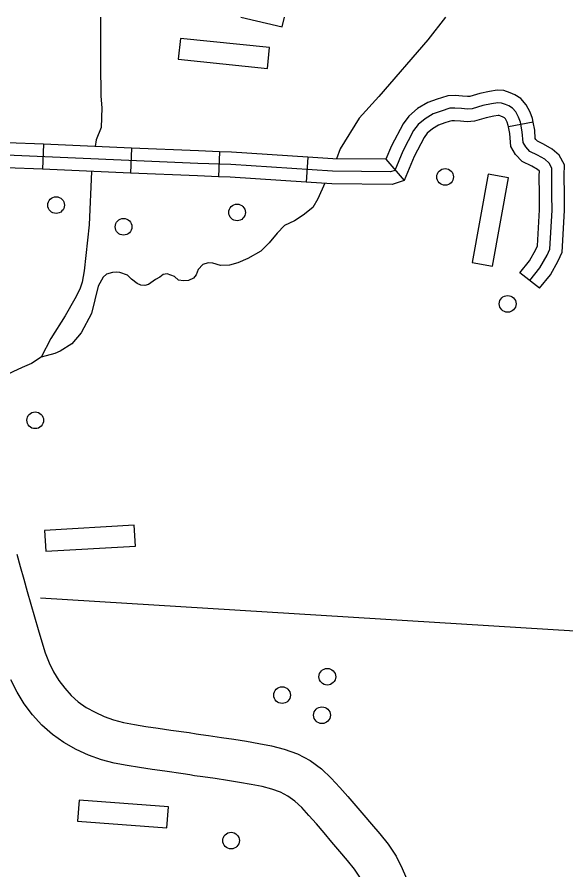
# Model space of a CAD drawing. Extents: x 653372 to 905732, y 627442 to 787275.
# Drawn here: x 882221 to 885495, y 706640 to 711727 of the extents above; entities that cross this region are included whole.
import ezdxf

# ---------------------------------------------------------------- set-up
doc = ezdxf.new("R2010")
doc.units = 0
for name, color, linetype in [('Level 11', 7, 'Continuous'), ('Level 32', 7, 'Continuous'), ('Level 35', 7, 'Continuous'), ('Level 45', 7, 'Continuous'), ('Level 5', 7, 'Continuous'), ('Level 56', 7, 'Continuous'), ('Level 57', 7, 'Continuous')]:
    doc.layers.add(name, color=color, linetype=linetype)

msp = doc.modelspace()

# ---------------------------------------------------------------- linework, layer by layer
at = {"layer": 'Level 11'}
for points in [[(882220.2, 708524.4), (882240.3, 708450.1), (882260.9, 708375.4), (882282, 708300.1), (882303.4, 708224.8), (882325.7, 708149), (882347.5, 708073.5), (882368.5, 708000.8), (882389, 707934.5), (882411.8, 707875.6), (882438.8, 707821.5), (882470.1, 707770.7), (882505.1, 707723.6), (882543.8, 707681.2), (882586.4, 707643.6), (882634, 707610), (882686, 707580.5), (882740.7, 707555.6), (882797.1, 707535.8), (882856.8, 707520.1), (882920.8, 707507.4), (882989.5, 707496.5), (883062.5, 707486), (883138, 707474.9), (883247.3, 707459.4), (883289.9, 707453), (883316.9, 707448.5), (883363.5, 707442.3), (883439.8, 707430.9), (883514.6, 707419.6), (883588.9, 707407.6), (883662.8, 707394.9), (883738.1, 707380), (883815, 707360.2), (883893, 707332.1), (883968.7, 707292.2), (884036.3, 707242.4), (884094.7, 707188.2), (884146.3, 707133), (884194.4, 707078.2), (884242.1, 707022.8), (884288.8, 706967.3), (884335.7, 706912.5), (884384.2, 706855.7), (884434.6, 706793.5), (884482, 706722.2), (884519.2, 706648.5), (884551.9, 706571.9)], [(884266.5, 706596.7), (884233.8, 706645.9), (884192.8, 706696.5), (884146.4, 706750.8), (884099, 706806.3), (884052.5, 706861.5), (884006.6, 706914.9), (883961.8, 706965.9), (883918.9, 707011.8), (883877.4, 707050.3), (883836.1, 707080.7), (883792.2, 707103.8), (883741.5, 707122.1), (883682.9, 707137.2), (883617.6, 707150.1), (883548, 707162.1), (883476.1, 707173.6), (883402.7, 707184.8), (883328.7, 707195.8), (883280.1, 707202.3), (883251.1, 707207.1), (883211.3, 707213.1), (883102.4, 707228.6), (883026.6, 707239.7), (882952.3, 707250.4), (882877.1, 707262.3), (882800.9, 707277.4), (882724.2, 707297.6), (882647.7, 707324.4), (882572.8, 707358.5), (882500.5, 707399.5), (882431.8, 707448.1), (882368.9, 707503.6), (882312.9, 707565), (882263.9, 707630.7), (882221, 707700.5), (882183.9, 707774.9)]]:
    msp.add_lwpolyline(points, dxfattribs=at)
at = {"layer": 'Level 32'}
for p, q in [((882378.7, 710968.1), (882372.3, 710818.9)), ((882903.9, 710945.4), (882897.5, 710796.2)), ((883428.7, 710923.6), (883423.3, 710774.4)), ((883955.5, 710891.5), (883945.9, 710742.5)), ((884421.6, 710878.4), (884530.4, 710751.3))]:
    msp.add_line(p, q, dxfattribs=at)
for points in [[(882378.7, 710968.1), (882161.7, 710977.4), (881906.6, 710989)], [(882903.9, 710945.4), (882378.7, 710968.1)], [(884474.8, 710811.9), (884448.4, 710803.4), (884102.3, 710807.2), (883496.7, 710846.4), (883300, 710853.6), (882158.4, 710902.8), (881742.9, 710921.6)], [(883428.7, 710923.6), (883303, 710928.2), (882903.9, 710945.4)], [(883955.5, 710891.5), (883500.5, 710921), (883428.7, 710923.6)], [(884421.6, 710878.4), (884105.1, 710881.8), (883955.5, 710891.5)], [(882372.3, 710818.9), (882155.1, 710828.2), (881897.8, 710839.9)], [(882897.5, 710796.2), (882372.3, 710818.9)], [(883423.3, 710774.4), (883297, 710779), (882897.5, 710796.2)], [(883945.9, 710742.5), (883493, 710771.8), (883423.3, 710774.4)], [(884530.4, 710751.3), (884459.7, 710728.6), (884099.5, 710732.5), (883945.9, 710742.5)]]:
    msp.add_lwpolyline(points, dxfattribs=at)
at = {"layer": 'Level 35'}
for points in [[(882718, 711726.6), (882718.6, 711709.4), (882719.1, 711447.8), (882721.2, 711254.9), (882725.9, 711185.8), (882723.3, 711067.7), (882693.6, 710995.1), (882687.8, 710954.8)], [(884776.8, 711726.6), (884670.9, 711590.1), (884378.7, 711253.1), (884262.8, 711124.1), (884149.2, 710941.3), (884127.6, 710881.6)], [(882664.7, 710806.3), (882651.3, 710487.3), (882620.5, 710213.8), (882609.3, 710146.2), (882596, 710103.7), (882565.2, 710046.8), (882507, 709944.6), (882421.9, 709809.8), (882365.2, 709697.9), (882306.4, 709661.3), (882251.7, 709636.6), (882196.1, 709611.5), (882132.3, 709579.8), (882078.9, 709562.6), (882032.5, 709548.6), (881960.8, 709540.2)], [(884057, 710735.3), (884016.2, 710642.4), (883985.7, 710590.3), (883928.1, 710544.2), (883876, 710511.6), (883817.2, 710482.6), (883773.3, 710437.8), (883725.6, 710381.1), (883674.7, 710329.7), (883598.5, 710287.5), (883538, 710260.3), (883488.1, 710246.3), (883435.2, 710244.5), (883388.6, 710259.5), (883361.3, 710260.2), (883328.7, 710250.9), (883302.2, 710221), (883289.4, 710188.9), (883273.4, 710168.9), (883244.1, 710156.1), (883213.3, 710153.6), (883184.5, 710157.8), (883159.5, 710179), (883117.3, 710195.6), (883091.6, 710191.2), (883072.5, 710176.4), (883046.5, 710161.8), (883004.7, 710132.3), (882982.3, 710126.1), (882960.2, 710126.8), (882936.6, 710137.7), (882903.3, 710164.2), (882880.1, 710187.1), (882834.5, 710203.7), (882814.1, 710206), (882790.4, 710203.8), (882754.2, 710192.9), (882735, 710174.6), (882704.4, 710120.9), (882666, 709958.6), (882603, 709842.9), (882548.2, 709777.9), (882478.8, 709733.6), (882446, 709720.9), (882365.2, 709697.9)]]:
    msp.add_lwpolyline(points, dxfattribs=at)
at = {"layer": 'Level 45'}
for p, q in [((885299.7, 711099.4), (885153.1, 711071.1)), ((885338.4, 710108.9), (885221.2, 710201.5))]:
    msp.add_line(p, q, dxfattribs=at)
for points in [[(885299.7, 711099.4), (885295.6, 711120.7), (885281.1, 711159.7), (885258, 711203.8), (885225.8, 711240.6), (885190.6, 711262.3), (885161.8, 711275.4), (885124.3, 711287.9), (885085.3, 711289.7), (885038.7, 711283.3), (884982, 711271.3), (884921.9, 711253.4), (884907.8, 711252.2), (884878.7, 711255), (884834.4, 711258), (884790.3, 711257), (884753, 711245.2)], [(884753, 711245.2), (884727, 711237), (884670.6, 711217.8), (884610.6, 711181), (884558.3, 711136), (884523.5, 711088.9), (884455.1, 710958.7), (884421.6, 710878.4)], [(885382.6, 710306.2), (885399.8, 710343.4), (885412.6, 710575.4), (885412.1, 710664.8), (885410.9, 710781.7), (885412.2, 710826.3), (885396.1, 710854.5), (885369.1, 710878.4), (885326.7, 710902.7), (885279.6, 710925.6), (885255.8, 710952.4), (885239.6, 710979.1), (885234.8, 711041.6), (885223.4, 711100.4), (885212.7, 711129.2), (885195.9, 711161.3), (885177, 711183), (885155.4, 711196.3), (885134.5, 711205.8), (885110.5, 711213.8), (885088.6, 711214.8), (885051.6, 711209.7), (885000.5, 711198.8), (884935.7, 711179.5), (884907.2, 711177.3), (884872.6, 711180.6), (884832.7, 711183.3), (884802.7, 711182.6), (884750.3, 711166), (884702.5, 711149.8), (884654.7, 711120.5), (884613.4, 711084.9), (884586.9, 711049.1), (884522.8, 710926.9), (884474.8, 710811.9)], [(884798.1, 711102.8), (884773.6, 711095.1), (884734.5, 711081.7), (884698.9, 711059.9), (884668.5, 711033.8), (884650.3, 711009.3), (884590.4, 710895.1), (884530.4, 710751.3)], [(885153.1, 711071.1), (885151.3, 711080.2), (885144.4, 711098.8), (885133.9, 711118.8), (885128.1, 711125.4), (885120.2, 711130.3), (885107.3, 711136.1), (885096.7, 711139.6), (885092, 711139.9), (885064.4, 711136.1), (885018.9, 711126.4), (884949.4, 711105.7), (884906.5, 711102.3), (884866.6, 711106.1), (884831, 711108.5), (884815, 711108.2), (884798.1, 711102.8)], [(885486.9, 710645), (885486.8, 710665.4), (885485.6, 710781), (885487.4, 710845.2), (885454.8, 710902.3), (885412.8, 710939.4), (885361.6, 710968.7), (885325.6, 710986.2), (885316.1, 710997), (885312.7, 711002.6), (885308.9, 711051.6), (885299.7, 711099.4)], [(885337.6, 710644.1), (885337.5, 710664.2), (885336.2, 710782.4), (885336.9, 710807.1), (885325.3, 710817.4), (885291.7, 710836.6), (885233.6, 710864.9), (885195.5, 710907.9), (885166.5, 710955.6), (885160.7, 711031.6), (885153.1, 711071.1)], [(885221.2, 710201.5), (885278.3, 710273.8), (885316.1, 710340.3), (885326, 710361.8), (885338, 710577.2), (885337.6, 710644.1)], [(885338.4, 710108.9), (885402.6, 710190.1), (885449.1, 710272), (885473.6, 710325), (885487.3, 710573.5), (885486.9, 710645)], [(885279.8, 710155.2), (885340.5, 710231.9), (885382.6, 710306.2)]]:
    msp.add_lwpolyline(points, dxfattribs=at)
at = {"layer": 'Level 5'}
msp.add_lwpolyline([(886900.6, 707980.9), (882360.9, 708260.3)], dxfattribs=at)
at = {"layer": 'Level 56'}
for centre in [(884774.6, 710773.1), (882453.7, 710605.3), (883533.4, 710561.6), (882856.4, 710475.7), (885147.7, 710016.1), (882329.3, 709321.8), (884071.9, 707792.6), (883801.8, 707683), (884040.1, 707563.2), (883497.7, 706815.2)]:
    msp.add_circle(centre, 49.8, dxfattribs=at)
at = {"layer": 'Level 57'}
for p, q in [((883555.2, 711726.6), (883803.1, 711668.1)), ((883803.1, 711668.1), (883816.9, 711726.6)), ((883195.3, 711599), (883182.6, 711475.1)), ((883727.7, 711544.2), (883195.3, 711599)), ((883714.9, 711420.4), (883727.7, 711544.2)), ((883182.6, 711475.1), (883714.9, 711420.4)), ((885030.9, 710789.2), (884935.4, 710262.6)), ((885153.3, 710766.9), (885030.9, 710789.2)), ((885057.8, 710240.4), (885153.3, 710766.9)), ((884935.4, 710262.6), (885057.8, 710240.4)), ((882919.9, 708696.3), (882385.6, 708665)), ((882385.6, 708665), (882392.9, 708540.8)), ((882927.1, 708572.1), (882919.9, 708696.3)), ((882392.9, 708540.8), (882927.1, 708572.1)), ((882590.9, 707055.9), (882581.6, 706931.8)), ((883124.6, 707015.9), (882590.9, 707055.9)), ((883115.3, 706891.8), (883124.6, 707015.9)), ((882581.6, 706931.8), (883115.3, 706891.8))]:
    msp.add_line(p, q, dxfattribs=at)

doc.saveas('drawing.dxf')
